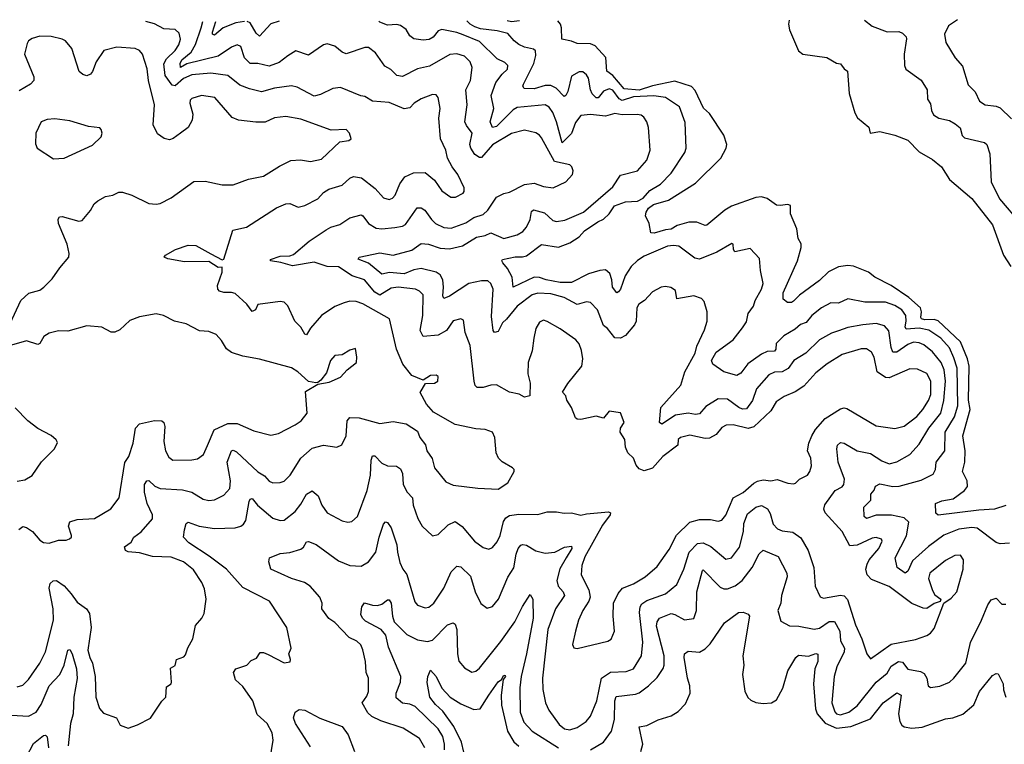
# Model space of a CAD drawing. Extents: x 1954683 to 2060285, y 904798 to 1016299.
# Tile 348 of 472: x 1998868 to 2004108, y 1012424 to 1016278. Entities that reach past the tile are written whole.
import ezdxf

# ---------------------------------------------------------------- set-up
doc = ezdxf.new("R2010")
doc.units = 0

msp = doc.modelspace()

# ---------------------------------------------------------------- linework, layer by layer
at = {"layer": '0CON10XD'}
for points in [[(1999885, 1015033.2), (1999945, 1015000.9), (1999955, 1015003.8), (2000001.8, 1015158.2), (2000075.7, 1015174.3), (2000235, 1015276.9), (2000285, 1015298.1), (2000305, 1015301.4), (2000350.3, 1015280.3), (2000385, 1015290), (2000455, 1015325.4), (2000485, 1015359.2), (2000512.5, 1015377.5), (2000585, 1015398.5), (2000625.8, 1015435), (2000645, 1015443.5), (2000687.1, 1015437.1), (2000760.1, 1015380.1), (2000805, 1015331.5), (2000835, 1015321.8), (2000851.9, 1015328.1), (2000865.9, 1015344.1), (2000891.8, 1015405), (2000917.7, 1015442.3), (2000963.4, 1015463.4), (2001025, 1015465.6), (2001074.7, 1015424.7), (2001115, 1015368), (2001163.3, 1015335), (2001186.7, 1015335), (2001227.5, 1015355), (2001234.2, 1015365), (2001234.2, 1015384.2), (2001199.4, 1015455), (2001169.4, 1015495), (2001145, 1015541.2), (2001135.4, 1015585), (2001108.2, 1015645), (2001098.8, 1015755), (2001105.2, 1015805.2), (2001095.6, 1015865), (2001085, 1015878), (2001065, 1015880.6), (2001005, 1015857.3), (2000968.1, 1015835), (2000945, 1015808.8), (2000915, 1015804.1), (2000835, 1015838.5), (2000745, 1015844.4), (2000705, 1015870), (2000683.4, 1015873.4), (2000575, 1015917.3), (2000535, 1015912.7), (2000469.2, 1015880.8), (2000435, 1015870.9), (2000345, 1015920), (2000315, 1015927.3), (2000225, 1015914.6), (2000155, 1015893.8), (2000091.3, 1015911.3), (2000040.4, 1015930.4), (1999975, 1015981.6), (1999885, 1015993.9), (1999784.7, 1015984.7), (1999740.8, 1015965), (1999695, 1015926.6), (1999679.6, 1015929.6), (1999641.9, 1015981.9), (1999636, 1016044), (1999649.8, 1016070.2), (1999695.8, 1016115), (1999715.8, 1016145), (1999724.1, 1016175), (1999716.8, 1016206.8), (1999695, 1016225.4), (1999635, 1016230), (1999585, 1016255.8), (1999538.7, 1016268.3)], [(2000198.8, 1012335), (2000216.9, 1012445), (2000212.5, 1012485), (2000185.5, 1012535), (2000132.4, 1012582.4), (2000109.1, 1012655), (2000055, 1012730.8), (2000016.9, 1012766.9), (2000006.5, 1012805), (2000019.2, 1012825), (2000077.5, 1012845), (2000100.4, 1012869.6), (2000127.6, 1012882.4), (2000147.1, 1012912.9), (2000165, 1012912.2), (2000190.9, 1012900.9), (2000275, 1012856.7), (2000308.3, 1012861.7), (2000310, 1012875), (2000300, 1012905), (2000313.3, 1012935), (2000290, 1013045), (2000198, 1013185), (2000055, 1013257.9), (1999968.7, 1013355), (1999876.1, 1013425), (1999768.8, 1013495), (1999740.8, 1013525), (1999744.5, 1013565.5), (1999755, 1013597.5), (1999765, 1013606), (1999822.5, 1013585), (1999905, 1013571.2), (2000015, 1013575.5), (2000045.3, 1013584.7), (2000060, 1013595), (2000071.5, 1013615), (2000090, 1013715), (2000095, 1013727.1), (2000105, 1013730.5), (2000133.8, 1013695), (2000215, 1013627.5), (2000253.8, 1013613.8), (2000275, 1013616.4), (2000335, 1013662.5), (2000365, 1013701.1), (2000395, 1013754.4), (2000425, 1013771.4), (2000455.8, 1013745.8), (2000476.7, 1013696.7), (2000505, 1013654.2), (2000585, 1013612.9), (2000615, 1013606), (2000635, 1013608.8), (2000665, 1013636.2), (2000717, 1013773), (2000735.2, 1013854.8), (2000738.2, 1013935), (2000745, 1013958.1), (2000758.9, 1013958.9), (2000795, 1013919.1), (2000824.7, 1013904.7), (2000873.3, 1013903.3), (2000895, 1013888.8), (2000904.6, 1013865), (2000909.5, 1013805), (2000930.9, 1013765), (2000957.7, 1013735), (2000961.2, 1013695), (2000987.5, 1013625), (2001010.6, 1013585), (2001065, 1013532.5), (2001095, 1013540), (2001148.8, 1013591.2), (2001185, 1013608.2), (2001222.6, 1013582.6), (2001288.6, 1013505), (2001335, 1013471.1), (2001365, 1013461.5), (2001385, 1013471.1), (2001409.3, 1013500.7), (2001424.6, 1013535), (2001441.9, 1013608.1), (2001455, 1013628.8), (2001475, 1013641.3), (2001525, 1013647.3), (2001625.5, 1013645.5), (2001675, 1013660), (2001725, 1013661.1), (2001765, 1013653.1), (2001805, 1013655.7), (2001855, 1013642.2), (2001885, 1013650.4), (2002000.9, 1013660.9), (2002011.5, 1013655), (2002010, 1013645), (2001970, 1013590), (2001875, 1013421.1), (2001858.7, 1013375), (2001855.5, 1013325), (2001896.4, 1013245), (2001903.1, 1013206.9), (2001897.1, 1013185), (2001865, 1013135.8), (2001842.3, 1013085), (2001825.3, 1013025), (2001810.6, 1012955), (2001816.2, 1012936.2), (2001835, 1012934), (2001997, 1012973), (2002015, 1012983.8), (2002034.2, 1013025), (2002025.7, 1013105.7), (2002028.2, 1013175), (2002053.2, 1013226.8), (2002076.1, 1013253.9), (2002135, 1013277.9), (2002197.1, 1013315), (2002260.9, 1013369.1), (2002325, 1013460), (2002364.1, 1013535.9), (2002435, 1013604.6), (2002485, 1013619.7), (2002545, 1013619.1), (2002585, 1013610.5), (2002605, 1013615.6), (2002625, 1013642), (2002664.3, 1013735.7), (2002717.1, 1013762.9), (2002775, 1013813.3), (2002795, 1013823.2), (2002825, 1013831.3), (2002865, 1013825.3), (2002898.3, 1013831.7), (2002955, 1013812.9), (2002985, 1013810), (2002996.8, 1013813.2), (2003017.5, 1013835), (2003060, 1013855), (2003073.1, 1013875), (2003081.9, 1013905), (2003077.5, 1013945), (2003060.5, 1013985), (2003066.8, 1014025), (2003082.8, 1014065), (2003102.5, 1014097.5), (2003153.6, 1014156.4), (2003235, 1014208.9), (2003255, 1014213.8), (2003269.5, 1014209.5), (2003425, 1014117.5), (2003525, 1014103.1), (2003575, 1014116.2), (2003641.9, 1014168.1), (2003674.1, 1014205), (2003705, 1014253.1), (2003715.7, 1014285), (2003716.3, 1014355), (2003695, 1014396.2), (2003645, 1014418.5), (2003605, 1014420.8), (2003495, 1014372.8), (2003475, 1014374.7), (2003431.5, 1014405), (2003415, 1014483.8), (2003400.6, 1014510.6), (2003375, 1014527.1), (2003345, 1014528.2), (2003245, 1014497.1), (2003165, 1014448.2), (2003105, 1014400), (2003040.5, 1014329.5), (2002995, 1014298.7), (2002936, 1014274), (2002894.2, 1014245.8), (2002865, 1014197.3), (2002775, 1014112.9), (2002745, 1014102.9), (2002665, 1014122.5), (2002627.8, 1014122.2), (2002605, 1014109.4), (2002575, 1014071.5), (2002538.5, 1014051.5), (2002515, 1014051.3), (2002435, 1014068.8), (2002385, 1014056.2), (2002372.7, 1014045), (2002369.6, 1014015), (2002290, 1013955), (2002235, 1013891.9), (2002190.9, 1013879.1), (2002165, 1013888.5), (2002148.5, 1013908.5), (2002135, 1013945.8), (2002104.4, 1013975), (2002091.9, 1014005), (2002088.1, 1014045), (2002062.9, 1014085), (2002064.4, 1014105), (2002084, 1014135), (2002065, 1014186.7), (2002005, 1014195.8), (2001975, 1014158), (2001935, 1014170), (2001855, 1014151.1), (2001835, 1014152.9), (2001825, 1014161.2), (2001805, 1014216), (2001780, 1014255), (2001775, 1014277.5), (2001757.5, 1014297.5), (2001785, 1014343.1), (2001859.6, 1014435), (2001864.6, 1014474.6), (2001857.8, 1014517.8), (2001844.6, 1014554.6), (2001827.5, 1014575), (2001745, 1014634.4), (2001675, 1014672.5), (2001655, 1014679.4), (2001635, 1014669.2), (2001615.6, 1014635), (2001603.3, 1014585), (2001595, 1014517.5), (2001573.5, 1014455), (2001571.8, 1014395), (2001585.4, 1014345), (2001583, 1014277), (2001555, 1014271.2), (2001525.7, 1014285.7), (2001475, 1014296.2), (2001405, 1014336.4), (2001375.4, 1014334.6), (2001335, 1014321.9), (2001302.5, 1014322.5), (2001292.3, 1014332.3), (2001286, 1014355), (2001264.5, 1014545), (2001238.1, 1014615), (2001230.5, 1014680.5), (2001215, 1014687.5), (2001175, 1014675.6), (2001140, 1014625), (2001095, 1014600.4), (2001015, 1014592.5), (2000999.1, 1014625), (2001013.8, 1014705), (2001014.5, 1014815), (2000995.6, 1014835), (2000975, 1014844), (2000882.5, 1014855), (2000845, 1014850.9), (2000785, 1014812.4), (2000758.3, 1014828.3), (2000703.8, 1014893.8), (2000636.6, 1014916.6), (2000565, 1014964.5), (2000505, 1014965.7), (2000435, 1014988.9), (2000319.3, 1014969.3), (2000257.4, 1014987.4), (2000202.5, 1014995), (2000203.3, 1015003.3), (2000255, 1015020.9), (2000305, 1015022.9), (2000325, 1015029.5), (2000409.4, 1015100.6), (2000498.7, 1015161.3), (2000524.7, 1015175.3), (2000571.8, 1015188.2), (2000625.4, 1015224.6), (2000685, 1015240), (2000695, 1015235.7), (2000724.8, 1015194.8), (2000765, 1015169.2), (2000795, 1015165.4), (2000865, 1015172.8), (2000905, 1015179.6), (2000920.9, 1015189.1), (2000982.6, 1015277.4), (2001005, 1015277.5), (2001024.6, 1015265), (2001058.7, 1015215), (2001081.1, 1015195), (2001125, 1015172.2), (2001165, 1015169.4), (2001241.6, 1015198.4), (2001285, 1015225.9), (2001335, 1015242.7), (2001360, 1015265), (2001406, 1015334), (2001445, 1015354.5), (2001475, 1015360.8), (2001555, 1015402.3), (2001605, 1015409.2), (2001655, 1015390.4), (2001706.6, 1015383.4), (2001775, 1015416), (2001809.2, 1015455), (2001813.8, 1015475), (2001806.7, 1015495), (2001795.6, 1015505.6), (2001714.4, 1015524.4), (2001645, 1015650), (2001635, 1015664.4), (2001615, 1015676.7), (2001555, 1015690.9), (2001485, 1015673.2), (2001385, 1015613.2), (2001325, 1015544.4), (2001314.7, 1015544.7), (2001290.7, 1015560.7), (2001268.2, 1015595), (2001263.8, 1015615), (2001275.3, 1015675.3), (2001245.4, 1015715), (2001237.5, 1015735), (2001249.1, 1015825), (2001242.1, 1015905), (2001266.4, 1015955), (2001276.5, 1016023.5), (2001265, 1016053.5), (2001235, 1016084.4), (2001195, 1016096.9), (2001157.6, 1016092.4), (2001048.3, 1016031.7), (2000985, 1016016.6), (2000905, 1015976.5), (2000875, 1015982.2), (2000843.6, 1016013.6), (2000810.6, 1016030.6), (2000762.1, 1016102.1), (2000725, 1016130.9), (2000705, 1016130), (2000605, 1016097.1), (2000584, 1016105), (2000545, 1016136.9), (2000505, 1016149.4), (2000485, 1016144.3), (2000405, 1016089.2), (2000337, 1016113), (2000294.5, 1016085.5), (2000249.2, 1016050.8), (2000195, 1016030.4), (2000135, 1016044.8), (2000095.3, 1016045.3), (2000064.8, 1016074.8), (2000045, 1016136), (2000025, 1016144.5), (1999995, 1016132.7), (1999925, 1016083.6), (1999757.3, 1016042.7), (1999723.9, 1016023.9), (1999721.7, 1016045), (1999731.1, 1016065), (1999781.1, 1016105), (1999803.7, 1016146.3), (1999834.8, 1016235), (1999842.3, 1016268.9)], [(2000064.7, 1016269.4), (2000019.3, 1016260.7), (1999951.1, 1016235), (1999905, 1016196.2), (1999895, 1016201.2), (1999895, 1016212.5), (1999912, 1016269.1)], [(2000249, 1016269.7), (2000205, 1016256.4), (2000145, 1016191.1), (2000127.1, 1016207.1), (2000095, 1016260.9), (2000078.7, 1016269.4)], [(2000879.3, 1013445), (2000891.6, 1013391.6), (2000907.5, 1013355), (2000927.6, 1013327.6), (2000971.1, 1013181.1), (2000985, 1013164.3), (2001025, 1013150), (2001046.1, 1013153.9), (2001071.9, 1013175), (2001125.2, 1013254.8), (2001165, 1013341.4), (2001195, 1013371.4), (2001215, 1013367.8), (2001267.4, 1013317.4), (2001292.3, 1013235), (2001322.7, 1013172.7), (2001355, 1013147.5), (2001385, 1013156.9), (2001416.2, 1013195), (2001466.6, 1013313.4), (2001496.8, 1013363.2), (2001509.3, 1013435), (2001520.4, 1013465), (2001535, 1013482.2), (2001545, 1013486.5), (2001565, 1013482.5), (2001615, 1013452.2), (2001665, 1013440.4), (2001715, 1013445.5), (2001768, 1013472), (2001805, 1013477.3), (2001806.7, 1013465), (2001776.3, 1013415), (2001743.2, 1013356.8), (2001725.9, 1013295), (2001733.1, 1013265), (2001759.6, 1013235), (2001767.2, 1013215), (2001718.7, 1013145), (2001677.8, 1013035), (2001650, 1012775), (2001651.5, 1012715), (2001665.5, 1012645), (2001684.5, 1012605), (2001739.4, 1012529.4), (2001766.9, 1012506.9), (2001795, 1012500.7), (2001835, 1012512.5), (2001883.1, 1012545), (2001905, 1012574.2), (2001939.1, 1012655), (2001963.3, 1012775), (2002012.4, 1012807.6), (2002095, 1012810.9), (2002135, 1012824.6), (2002176.9, 1012895), (2002183.4, 1012966.6), (2002166.8, 1013125), (2002169.6, 1013155), (2002178.4, 1013171.6), (2002205, 1013188.3), (2002305, 1013224), (2002365, 1013273.3), (2002402.6, 1013355), (2002430.5, 1013445), (2002475, 1013491.6), (2002505, 1013494.8), (2002545.9, 1013475.9), (2002625, 1013408.2), (2002655, 1013415.5), (2002697.7, 1013472.3), (2002720.3, 1013555), (2002721.1, 1013598.9), (2002740.4, 1013649.6), (2002785, 1013685.4), (2002815, 1013693.8), (2002846.9, 1013676.9), (2002862.2, 1013652.2), (2002878.2, 1013595), (2002900.6, 1013570.6), (2002925, 1013559.6), (2002982.8, 1013552.8), (2003025, 1013522.5), (2003064.5, 1013455), (2003093.1, 1013365), (2003100.5, 1013265), (2003127.5, 1013207.5), (2003145, 1013201.1), (2003235, 1013217.3), (2003255, 1013212.8), (2003273.8, 1013193.8), (2003315, 1013059.4), (2003349.3, 1012985), (2003375.7, 1012905), (2003395, 1012878.8), (2003505, 1012957.2), (2003635, 1012981.5), (2003695, 1013002.5), (2003715.3, 1013014.7), (2003735, 1013040), (2003786.2, 1013173.8), (2003825, 1013201.2), (2003854.3, 1013235.7), (2003888.8, 1013355), (2003890.6, 1013405), (2003875, 1013430), (2003845, 1013428.1), (2003795, 1013401.1), (2003711.9, 1013335), (2003703.3, 1013305), (2003725, 1013242.5), (2003738.3, 1013218.3), (2003770, 1013195), (2003766.7, 1013183.3), (2003735, 1013173.3), (2003694.5, 1013145.5), (2003675, 1013147.9), (2003615, 1013173.4), (2003495, 1013263.3), (2003400.7, 1013300.7), (2003378.6, 1013325), (2003371.4, 1013355), (2003377.3, 1013382.7), (2003388.2, 1013405), (2003440, 1013465), (2003457.1, 1013505), (2003453.8, 1013515), (2003425, 1013523.5), (2003405, 1013520), (2003325, 1013482.5), (2003285, 1013478.9), (2003244.4, 1013555), (2003154.4, 1013655), (2003146.5, 1013675), (2003151.9, 1013698.1), (2003206.8, 1013773.2), (2003245, 1013793.6), (2003253.9, 1013806.1), (2003257.7, 1013835), (2003223.8, 1013925), (2003216.4, 1013995), (2003220.6, 1014015), (2003235, 1014030), (2003256, 1014025), (2003325, 1013984.6), (2003395, 1013970), (2003455, 1013931.8), (2003495, 1013915.5), (2003535, 1013925.5), (2003604.2, 1013965.8), (2003655, 1014019.5), (2003705.9, 1014105), (2003770.2, 1014185), (2003786.5, 1014253.5), (2003793.8, 1014355), (2003787.4, 1014415), (2003770.7, 1014455), (2003725, 1014512.3), (2003679.2, 1014549.2), (2003655, 1014560.2), (2003625, 1014562.7), (2003595, 1014550.2), (2003535, 1014510), (2003515, 1014510), (2003505.7, 1014535), (2003493.3, 1014623.3), (2003470.6, 1014650.6), (2003425, 1014661.6), (2003355, 1014655.3), (2003275, 1014641.3), (2003225, 1014622.7), (2003188.8, 1014611.2), (2003124.4, 1014575.6), (2003050.9, 1014505), (2002988.2, 1014465), (2002957.6, 1014422.4), (2002924.8, 1014405.2), (2002885, 1014403.2), (2002855, 1014389.1), (2002788.4, 1014315), (2002767.4, 1014252.6), (2002735, 1014208.9), (2002715, 1014207.1), (2002695, 1014214.7), (2002635, 1014260), (2002585, 1014261.3), (2002518.5, 1014221.5), (2002485, 1014181.2), (2002465, 1014177.3), (2002425, 1014184.7), (2002358, 1014175), (2002285, 1014126.4), (2002273.1, 1014135), (2002280.5, 1014215), (2002386.9, 1014335), (2002408.1, 1014405), (2002462.7, 1014505), (2002471.7, 1014541.7), (2002512, 1014628), (2002525.6, 1014675), (2002525.8, 1014725), (2002510, 1014780), (2002496.7, 1014795), (2002455, 1014810), (2002364.3, 1014794.3), (2002358.6, 1014838.6), (2002333, 1014853), (2002305, 1014859.2), (2002282.5, 1014855), (2002235, 1014831.4), (2002193.3, 1014785), (2002162.2, 1014765), (2002152.3, 1014745), (2002147.8, 1014675), (2002139.5, 1014655), (2002091.5, 1014598.5), (2002064.6, 1014584.6), (2002035, 1014585.6), (2001995.6, 1014635.6), (2001975, 1014651.4), (2001943.1, 1014735), (2001905, 1014774.5), (2001885, 1014777.7), (2001835, 1014764.1), (2001765, 1014801.3), (2001695, 1014820.6), (2001626.2, 1014823.8), (2001595, 1014814.1), (2001516, 1014755), (2001457.9, 1014685), (2001438.1, 1014665), (2001415, 1014620), (2001395, 1014614.3), (2001387.1, 1014625), (2001379.2, 1014699.2), (2001387.3, 1014845), (2001375, 1014875.8), (2001358.5, 1014888.5), (2001325, 1014889.2), (2001257.8, 1014875), (2001155, 1014808.2), (2001125, 1014795.8), (2001119.6, 1014809.6), (2001124.1, 1014855), (2001120.3, 1014895), (2001105, 1014921.8), (2001084.4, 1014935), (2001005, 1014954.8), (2000965, 1014947.8), (2000915, 1014926.3), (2000836.8, 1014933.2), (2000795, 1014925.4), (2000725, 1014983.1), (2000668.8, 1015005), (2000675, 1015015.5), (2000785, 1015038.7), (2000855, 1015025.6), (2000955, 1015053.1), (2001005, 1015087.9), (2001044, 1015084), (2001105, 1015063.7), (2001155, 1015058.9), (2001225, 1015075.3), (2001298.9, 1015121.1), (2001345, 1015130), (2001375, 1015143.8), (2001445, 1015114.7), (2001515, 1015133.2), (2001545, 1015152.2), (2001565.9, 1015175), (2001584.2, 1015215), (2001591.6, 1015258.4), (2001602.3, 1015267.7), (2001661.5, 1015251.5), (2001705, 1015210.6), (2001724.6, 1015204.6), (2001768.5, 1015211.5), (2001868.9, 1015255), (2002025, 1015389.6), (2002065, 1015451.5), (2002155, 1015473.5), (2002205, 1015530.8), (2002222.9, 1015585), (2002214.4, 1015705), (2002205.6, 1015735), (2002190.2, 1015760.2), (2002175, 1015771.1), (2002153.8, 1015773.8), (2002075, 1015771.8), (2002035, 1015778.8), (2001985, 1015765.2), (2001905, 1015774.7), (2001855, 1015768.2), (2001825, 1015731.1), (2001805, 1015673.5), (2001755, 1015622.9), (2001725, 1015735.6), (2001705, 1015784.5), (2001685, 1015813.2), (2001665, 1015824.7), (2001515, 1015810.9), (2001495, 1015799.1), (2001405, 1015709.4), (2001385, 1015704.6), (2001372.6, 1015735), (2001391.6, 1015805), (2001377.2, 1015875), (2001402.4, 1015945), (2001435, 1015989.4), (2001464.2, 1016015), (2001465.6, 1016035), (2001449.9, 1016049.9), (2001409.7, 1016069.7), (2001315, 1016162.2), (2001227.5, 1016197.5), (2001195, 1016210), (2001115, 1016225.9), (2001095, 1016218.2), (2001068.9, 1016185), (2001046.6, 1016173.4), (2001015, 1016168.9), (2000965, 1016176.7), (2000945, 1016192.2), (2000925, 1016226.5), (2000895, 1016248.2), (2000875, 1016253.5), (2000825, 1016248.5), (2000784.7, 1016264.7), (2000778.7, 1016270.7)], [(2004135, 1013494.4), (2004085, 1013490.6), (2004065, 1013497.8), (2003963.3, 1013573.3), (2003935, 1013576.6), (2003865, 1013567.6), (2003785, 1013536.3), (2003705, 1013475.3), (2003619.5, 1013400.5), (2003595, 1013344.3), (2003580, 1013335), (2003536.9, 1013365), (2003526.5, 1013415), (2003587.3, 1013532.7), (2003598.8, 1013605), (2003575, 1013629.2), (2003506.5, 1013643.5), (2003425, 1013642.1), (2003375, 1013625.5), (2003361.8, 1013635), (2003360.6, 1013685), (2003397.8, 1013722.2), (2003398, 1013755), (2003415.4, 1013775), (2003422.6, 1013797.4), (2003445, 1013809.4), (2003515, 1013795.3), (2003547.6, 1013797.6), (2003665, 1013829.2), (2003729.1, 1013860.9), (2003740.9, 1013885), (2003744.7, 1013925), (2003791.5, 1013985), (2003793.3, 1014085), (2003841.9, 1014165), (2003860.5, 1014225), (2003856.6, 1014425), (2003839.8, 1014479.8), (2003815, 1014532.2), (2003769.7, 1014585), (2003706.1, 1014626.1), (2003655, 1014637), (2003585, 1014631.9), (2003579.6, 1014645), (2003585.2, 1014675), (2003584.1, 1014705), (2003562.5, 1014735), (2003525, 1014758.6), (2003475, 1014775.3), (2003365, 1014775.4), (2003275, 1014792.7), (2003225, 1014770), (2003185, 1014771.8), (2003134.2, 1014745.8), (2003083.5, 1014705), (2003052.4, 1014667.6), (2003023.1, 1014656.9), (2002995, 1014632.2), (2002935, 1014597.1), (2002894.1, 1014555), (2002892, 1014525), (2002885, 1014515.5), (2002845, 1014513.3), (2002815, 1014498.8), (2002743.2, 1014446.8), (2002705, 1014397.8), (2002685, 1014385.5), (2002614.6, 1014404.6), (2002556.7, 1014445), (2002548.8, 1014465), (2002575, 1014510), (2002664.5, 1014575), (2002715, 1014638.9), (2002735, 1014671.4), (2002744.5, 1014715), (2002772.1, 1014755), (2002781.3, 1014785), (2002815.5, 1014845), (2002824.5, 1014875), (2002809.5, 1014945), (2002805, 1015007.5), (2002755, 1015062), (2002673.3, 1015043.3), (2002665.8, 1015055), (2002663.9, 1015083.9), (2002657.3, 1015087.3), (2002578.2, 1015041.8), (2002485, 1015004.6), (2002459.9, 1015009.9), (2002375, 1015072.7), (2002346.5, 1015076.5), (2002315, 1015072.7), (2002190.3, 1015019.7), (2002155, 1014998.2), (2002122.7, 1014965), (2002090.3, 1014915), (2002065, 1014845.7), (2002055, 1014830), (2002045, 1014825.8), (2002022, 1014855), (2002019.8, 1014895), (2002009, 1014929), (2001985, 1014946.8), (2001955, 1014944.7), (2001895, 1014927.1), (2001805, 1014881), (2001745, 1014879.6), (2001670.4, 1014895), (2001635, 1014906.8), (2001605, 1014908.1), (2001495, 1014856.2), (2001488.1, 1014908.1), (2001463.5, 1014955), (2001438.5, 1014985), (2001433.3, 1014995), (2001437.6, 1015002.4), (2001505, 1015017.6), (2001544, 1015016), (2001565, 1015022.3), (2001645, 1015082.2), (2001735, 1015068.6), (2001795, 1015091.6), (2001845, 1015122.5), (2001874.1, 1015155.9), (2001945, 1015203.9), (2001975, 1015217), (2002005.1, 1015244.9), (2002032.5, 1015287.5), (2002091.4, 1015308.6), (2002155, 1015313.7), (2002185, 1015328.4), (2002220.8, 1015369.2), (2002277.4, 1015402.6), (2002335, 1015461.5), (2002407.4, 1015572.6), (2002414.4, 1015595), (2002408.8, 1015731.2), (2002378.5, 1015815), (2002305.2, 1015865.2), (2002243.2, 1015873.2), (2002135, 1015868.4), (2002075, 1015847.8), (2002057.8, 1015857.8), (2002025, 1015903.7), (2002005, 1015910.7), (2001975, 1015897.3), (2001947.2, 1015862.8), (2001935, 1015862.5), (2001915, 1015884.6), (2001906.3, 1015905), (2001895, 1015967.5), (2001885, 1015985.8), (2001865, 1016000.6), (2001845, 1016000.6), (2001805, 1015977.5), (2001785, 1015896.9), (2001775, 1015875.6), (2001765, 1015868.9), (2001723.8, 1015913.8), (2001695, 1015928.4), (2001665, 1015927.4), (2001605, 1015910.5), (2001552.9, 1015912.9), (2001546.4, 1015925), (2001549.6, 1015935), (2001604.6, 1016045), (2001615, 1016087.5), (2001613.1, 1016113.1), (2001601.9, 1016121.9), (2001555, 1016132.7), (2001525, 1016147.1), (2001498.9, 1016165), (2001465.6, 1016205), (2001408.9, 1016218.9), (2001320.3, 1016230.3), (2001290, 1016240), (2001264.5, 1016254.5), (2001248.3, 1016271.6)], [(2001527.6, 1016272.2), (2001485, 1016266.7), (2001462.3, 1016272)], [(2004115, 1013693.9), (2004055, 1013674.6), (2003971.5, 1013668.5), (2003755, 1013643.1), (2003742.9, 1013652.9), (2003742, 1013705), (2003775, 1013719.7), (2003835, 1013730), (2003895.3, 1013774.7), (2003911.2, 1013795), (2003909.2, 1013825), (2003884.7, 1013875), (2003897, 1013925), (2003898.5, 1013985), (2003887, 1014065), (2003925.2, 1014205), (2003916.2, 1014255), (2003920.3, 1014435), (2003911.7, 1014475), (2003874.8, 1014565), (2003756.2, 1014676.2), (2003735, 1014683.6), (2003685, 1014681.7), (2003667.2, 1014687.2), (2003663, 1014695), (2003667.4, 1014725), (2003660.7, 1014745), (2003599.4, 1014800.6), (2003505.3, 1014865), (2003418.3, 1014908.3), (2003385, 1014935.3), (2003305, 1014967.7), (2003275, 1014971.5), (2003225, 1014963.1), (2003172.1, 1014937.9), (2003125, 1014891.8), (2003017.1, 1014812.9), (2002985, 1014781.4), (2002975, 1014774.3), (2002954.1, 1014774.1), (2002931.2, 1014791.2), (2002930, 1014825), (2003006.2, 1014995), (2003027.3, 1015067.3), (2003025.9, 1015085.9), (2003011.5, 1015115), (2003004.3, 1015165), (2002970, 1015245), (2002969.4, 1015289.4), (2002955.6, 1015295.6), (2002915, 1015289.1), (2002895, 1015292.2), (2002845, 1015327.5), (2002815, 1015335.8), (2002785, 1015332.5), (2002655, 1015287.1), (2002620, 1015265), (2002525, 1015185.6), (2002515, 1015184.3), (2002471.5, 1015201.5), (2002428.5, 1015201.5), (2002367.1, 1015182.9), (2002335, 1015163.2), (2002305, 1015161.3), (2002245, 1015142.9), (2002227.5, 1015145), (2002217.5, 1015195), (2002197.5, 1015235), (2002201.2, 1015255), (2002214.4, 1015275), (2002240.8, 1015295), (2002321, 1015319), (2002465, 1015408.8), (2002599, 1015541), (2002627.9, 1015595), (2002631.2, 1015615), (2002615, 1015664.2), (2002538.5, 1015778.5), (2002507.1, 1015807.1), (2002462.1, 1015902.1), (2002443.6, 1015923.6), (2002355, 1015951.2), (2002235, 1015925.9), (2002165, 1015904), (2002085, 1015911), (2002025, 1015981.2), (2001992.3, 1016005), (2001986.4, 1016076.4), (2001930.1, 1016140.1), (2001905, 1016149.6), (2001835, 1016150.8), (2001804.1, 1016164.1), (2001752.5, 1016175), (2001751.5, 1016235), (2001745.5, 1016255), (2001732, 1016272.6)], [(2002962.3, 1016275.3), (2002960, 1016255), (2002964.6, 1016225), (2003012.7, 1016112.7), (2003035.5, 1016095.5), (2003162.3, 1016077.7), (2003215, 1016046.2), (2003235, 1016043.3), (2003255, 1016016.7), (2003272.5, 1016005), (2003282, 1015885), (2003312.7, 1015782.7), (2003326.1, 1015756.1), (2003386.4, 1015706.4), (2003393.3, 1015675), (2003445, 1015683.8), (2003525, 1015664.2), (2003595, 1015638.1), (2003655, 1015574.5), (2003725, 1015534.4), (2003772.5, 1015495), (2003815, 1015428), (2003935, 1015327.8), (2004045, 1015187.8), (2004103.9, 1015025), (2004143.1, 1014965)], [(2003364.3, 1016276.6), (2003403.8, 1016243.8), (2003485, 1016213.1), (2003545.7, 1016215.7), (2003565, 1016206.7), (2003585, 1016186.7), (2003586.8, 1016176.8), (2003574.3, 1016095), (2003576.9, 1016035), (2003584.4, 1016015), (2003665, 1015955.8), (2003697.5, 1015905), (2003698.1, 1015855), (2003715, 1015830), (2003720.4, 1015795), (2003731.6, 1015771.6), (2003759.2, 1015755), (2003815, 1015741.4), (2003846.7, 1015725), (2003872.6, 1015702.6), (2003882.5, 1015662.5), (2003895, 1015650), (2004002.5, 1015625), (2004014.4, 1015614.4), (2004029.6, 1015565), (2004036.8, 1015415), (2004082, 1015325), (2004193.6, 1015193.6)], [(2003857.7, 1016278.3), (2003810, 1016245), (2003789.3, 1016200.7), (2003797, 1016157), (2003845.6, 1016075), (2003885, 1016030.8), (2003915, 1015931.2), (2003951.9, 1015895), (2003975, 1015845.7), (2004005.4, 1015825.4), (2004065, 1015818.9), (2004085, 1015810), (2004145, 1015751.4)], [(1998817.6, 1014662.4), (1998875, 1014783.8), (1998916.6, 1014823.4), (1998975, 1014839.5), (1998997.1, 1014855), (1999040.4, 1014899.6), (1999081.2, 1014958.8), (1999130, 1015015), (1999132.2, 1015035), (1999121.8, 1015085), (1999075.6, 1015195), (1999073.4, 1015216.6), (1999080.3, 1015229.7), (1999095, 1015231.4), (1999182.9, 1015207.1), (1999200, 1015210), (1999245, 1015264), (1999265, 1015298), (1999284, 1015315), (1999325, 1015337.8), (1999364.4, 1015345.6), (1999395, 1015360.8), (1999415, 1015360.8), (1999465.5, 1015345.5), (1999555, 1015301.1), (1999595, 1015296.9), (1999615, 1015300), (1999675, 1015331.4), (1999795, 1015416.9), (1999855, 1015418.5), (1999945, 1015400.6), (2000005, 1015399.4), (2000085, 1015430), (2000165, 1015445.5), (2000250.6, 1015499.4), (2000311.4, 1015528.6), (2000363.2, 1015533.2), (2000415, 1015524), (2000475, 1015535.8), (2000571.1, 1015628.9), (2000620, 1015635), (2000632.5, 1015645), (2000623.8, 1015675), (2000605, 1015693.8), (2000525, 1015691.2), (2000365, 1015748.8), (2000285, 1015762.7), (2000225, 1015756.8), (2000175, 1015733.5), (2000125, 1015732.9), (2000033.2, 1015743.2), (1999998.8, 1015758.8), (1999907.1, 1015865), (1999835.6, 1015874.4), (1999785, 1015859.4), (1999775, 1015850), (1999773.1, 1015835), (1999788.9, 1015775), (1999785.4, 1015744.6), (1999765, 1015704), (1999724.7, 1015675.3), (1999685, 1015646.9), (1999665, 1015640), (1999636.6, 1015646.6), (1999601.8, 1015671.8), (1999578.7, 1015718.7), (1999585.9, 1015825), (1999554, 1015954), (1999547, 1016017), (1999521.4, 1016095), (1999505, 1016114.2), (1999482.5, 1016125), (1999385, 1016132.3), (1999316.2, 1016113.8), (1999275.6, 1016055), (1999255, 1016002), (1999245, 1015988), (1999225, 1015980), (1999205, 1015986), (1999185, 1016002.5), (1999145.4, 1016125), (1999112.9, 1016165), (1999095, 1016175.3), (1999035, 1016188), (1998975, 1016190), (1998935, 1016178.6), (1998916, 1016165), (1998908.6, 1016151.4), (1998893.2, 1016095), (1998942.9, 1015975), (1998943.5, 1015955), (1998925.6, 1015935), (1998865, 1015899.6)], [(1999048.3, 1015538.3), (1999105, 1015542.5), (1999255, 1015611.2), (1999302.5, 1015655), (1999307.5, 1015675), (1999302.5, 1015695), (1999295, 1015702.5), (1999235, 1015710.8), (1999135, 1015739.4), (1999055, 1015750.8), (1999015, 1015748), (1998983.3, 1015735), (1998954.3, 1015675), (1998951.7, 1015618.3), (1998961.2, 1015595), (1999048.3, 1015538.3)], [(1998855, 1012729.4), (1998885, 1012738.1), (1998915, 1012768.6), (1998975.5, 1012855), (1999005, 1012916.2), (1999047.7, 1013085), (1999046.2, 1013145), (1999025.6, 1013254.4), (1999031.1, 1013278.9), (1999047.3, 1013292.7), (1999065, 1013295.8), (1999105, 1013267.3), (1999141.8, 1013225), (1999175, 1013180.4), (1999223.6, 1013143.6), (1999239.8, 1013119.8), (1999248, 1013045), (1999231.1, 1012925), (1999241.2, 1012885), (1999256.2, 1012855), (1999270.7, 1012785), (1999273.8, 1012675), (1999293.1, 1012615), (1999315, 1012588.9), (1999383.3, 1012565), (1999402.5, 1012525), (1999445, 1012510), (1999495, 1012527.5), (1999565, 1012563.3), (1999625, 1012652.5), (1999646.2, 1012673.8), (1999650, 1012730), (1999673.8, 1012745), (1999676.4, 1012753.6), (1999671.2, 1012828.8), (1999695, 1012842.5), (1999702.5, 1012875), (1999741.2, 1012888.8), (1999750.9, 1012899.1), (1999763.2, 1012936.8), (1999790, 1012985), (1999804, 1013055), (1999838, 1013095), (1999850.5, 1013119.5), (1999860.6, 1013195), (1999851.5, 1013251.5), (1999838.1, 1013285), (1999792.3, 1013352.3), (1999740, 1013395), (1999675, 1013419.6), (1999575, 1013422.2), (1999505, 1013441.5), (1999445, 1013446.9), (1999430.8, 1013455), (1999425.9, 1013474.1), (1999460.8, 1013499.2), (1999475, 1013526.2), (1999515, 1013554.5), (1999575, 1013623.3), (1999575.5, 1013645), (1999547.5, 1013705), (1999532.1, 1013765), (1999532.7, 1013805), (1999545, 1013825.8), (1999555, 1013827.1), (1999587.4, 1013797.4), (1999615, 1013785.3), (1999735, 1013777.8), (1999785, 1013764.7), (1999845, 1013728.2), (1999875, 1013721.5), (1999905, 1013723.8), (1999955, 1013749.4), (1999986.5, 1013785), (1999990, 1013825), (1999972.4, 1013925), (1999994.6, 1013985.4), (2000005, 1013987.8), (2000021.2, 1013978.8), (2000135, 1013873.8), (2000171.4, 1013851.4), (2000195, 1013823.3), (2000215, 1013814.4), (2000255, 1013816.5), (2000275, 1013824.4), (2000307.8, 1013855), (2000364.6, 1013945), (2000425, 1013998.7), (2000485, 1014015.3), (2000555.6, 1014004.4), (2000582.6, 1014017.4), (2000605.9, 1014064.1), (2000611.5, 1014145), (2000625, 1014161.9), (2000675, 1014160.8), (2000785, 1014130), (2000855, 1014140.4), (2000925, 1014127.8), (2000985, 1014090), (2000998.1, 1014055), (2001027.2, 1014017.2), (2001035.6, 1013985), (2001063.7, 1013943.7), (2001076.4, 1013895), (2001135, 1013819.2), (2001175, 1013803.1), (2001306.4, 1013786.4), (2001415, 1013780.8), (2001466.2, 1013815), (2001498.8, 1013875), (2001498.8, 1013885), (2001490, 1013895), (2001435, 1013926), (2001415.6, 1013945.6), (2001404.5, 1013974.5), (2001395.8, 1014055), (2001385, 1014083.3), (2001345, 1014098.5), (2001295, 1014102.2), (2001185, 1014124.3), (2001070.2, 1014190.2), (2001033.7, 1014233.7), (2000999.2, 1014295), (2001027.5, 1014342.5), (2001075, 1014344.2), (2001093.3, 1014355), (2001095, 1014380), (2001085, 1014388), (2001055, 1014386), (2001015, 1014360), (2000955, 1014385.8), (2000907.5, 1014445), (2000872.5, 1014525), (2000836.6, 1014686.6), (2000695, 1014766.1), (2000658.7, 1014778.7), (2000625, 1014781.2), (2000595, 1014772.5), (2000545, 1014751.8), (2000475, 1014705.6), (2000415, 1014638.1), (2000395, 1014602), (2000385, 1014605.7), (2000365, 1014642.9), (2000333.1, 1014675), (2000295, 1014755.8), (2000275.4, 1014775.4), (2000255, 1014778.9), (2000136.1, 1014763.9), (2000123.1, 1014735), (2000105, 1014725.7), (2000076.9, 1014765), (2000015, 1014821.1), (1999995, 1014827.5), (1999955, 1014826.7), (1999931.1, 1014835), (1999922.9, 1014845), (1999921.1, 1014865), (1999946.4, 1014935), (1999945, 1014961.4), (1999925, 1014960), (1999875, 1014991.9), (1999745, 1014990), (1999655.9, 1015005.9), (1999637.5, 1015015), (1999644.3, 1015025.7), (1999697.5, 1015055), (1999765, 1015078.6), (1999805, 1015076.7), (1999885, 1015033.2)], [(1998863.6, 1013566.4), (1998885, 1013581.9), (1998905, 1013576.9), (1998935.8, 1013555), (1998975, 1013509.2), (1998995, 1013496.9), (1999025, 1013494.3), (1999075, 1013510), (1999115, 1013510), (1999133.9, 1013516.1), (1999143.3, 1013525), (1999143.8, 1013535), (1999127.8, 1013585), (1999135, 1013607.1), (1999175, 1013619.5), (1999266.7, 1013625), (1999353.4, 1013676.6), (1999396.9, 1013735), (1999428, 1013922), (1999448.9, 1013955), (1999472.5, 1014025), (1999484.4, 1014105), (1999505, 1014127.8), (1999585, 1014145.7), (1999624.2, 1014144.2), (1999635, 1014136.2), (1999641.1, 1014115), (1999636.1, 1014035), (1999644.6, 1013985), (1999661.5, 1013951.5), (1999683.3, 1013935), (1999785, 1013936.9), (1999815, 1013942.9), (1999845.6, 1013965), (1999866.9, 1014013.1), (1999903.9, 1014096.1), (1999975, 1014129.4), (2000025, 1014130.9), (2000115, 1014090.6), (2000205, 1014068.8), (2000245, 1014077.1), (2000335, 1014122.9), (2000366.2, 1014145), (2000398, 1014185), (2000388.8, 1014301.2), (2000455, 1014340), (2000515, 1014350.8), (2000575, 1014377.5), (2000610, 1014415), (2000661.2, 1014455), (2000663, 1014483), (2000655, 1014530), (2000625, 1014521.2), (2000585, 1014496.2), (2000545, 1014492), (2000521.9, 1014465), (2000500, 1014400), (2000470, 1014360), (2000455, 1014347.5), (2000443.3, 1014346.7), (2000405, 1014354), (2000348.8, 1014405), (2000315, 1014425.6), (2000145, 1014471.9), (2000055, 1014487.8), (1999995, 1014507.5), (1999968.3, 1014528.3), (1999942.6, 1014572.6), (1999914.3, 1014604.3), (1999875, 1014619.2), (1999825, 1014622.9), (1999755, 1014661.1), (1999692.5, 1014675), (1999634.4, 1014704.4), (1999595, 1014712.9), (1999505, 1014698.1), (1999455, 1014677.9), (1999401.9, 1014628.1), (1999375, 1014616.5), (1999355, 1014616.5), (1999305, 1014642.2), (1999225, 1014649.5), (1999125, 1014622.2), (1999075, 1014622.5), (1999025, 1014610.6), (1998997.4, 1014592.6), (1998976, 1014555), (1998965, 1014550), (1998905, 1014570.6), (1998825, 1014546.2)], [(1998855, 1013823.1), (1998895, 1013830.8), (1998935, 1013854), (1998984.2, 1013925.8), (1999053.3, 1013995), (1999069.3, 1014029.3), (1999063, 1014043), (1999035.8, 1014065.8), (1998965, 1014104), (1998911.2, 1014145), (1998845, 1014213.3)], [(2001024.7, 1012405), (2000995.5, 1012455), (2000909.4, 1012509.4), (2000789.3, 1012549.3), (2000742, 1012572), (2000721.2, 1012591.2), (2000691.2, 1012645), (2000715, 1012680), (2000723.6, 1012705), (2000723.5, 1012775), (2000712.7, 1012805), (2000708.8, 1012865), (2000695, 1012926.7), (2000683.6, 1012953.6), (2000661.8, 1012971.8), (2000621.1, 1012991.1), (2000545, 1013072), (2000513, 1013093), (2000476.9, 1013145), (2000478.2, 1013175), (2000465, 1013206), (2000413.3, 1013265), (2000384, 1013285), (2000315, 1013305.3), (2000203.8, 1013355), (2000193.8, 1013395), (2000198, 1013415), (2000255, 1013438.9), (2000305, 1013443.5), (2000365, 1013461.1), (2000378.3, 1013471.7), (2000395, 1013500.8), (2000405, 1013501.9), (2000445, 1013486.2), (2000565, 1013400), (2000625, 1013375.4), (2000685, 1013372.2), (2000725, 1013394.4), (2000762.9, 1013445), (2000780.6, 1013525), (2000804.2, 1013595), (2000815, 1013606.9), (2000825, 1013604.2), (2000845.4, 1013575.4), (2000874.6, 1013485), (2000879.3, 1013445)], [(2001905, 1012394.7), (2001975.6, 1012435), (2002016.7, 1012493.3), (2002033.2, 1012555), (2002035.2, 1012655), (2002042.2, 1012677.8), (2002145, 1012690), (2002165, 1012697.3), (2002215, 1012734.5), (2002260.8, 1012779.2), (2002292.6, 1012827.4), (2002298.4, 1012845), (2002298.1, 1012895), (2002257.4, 1013052.6), (2002260.6, 1013075), (2002272.9, 1013095), (2002335, 1013118.7), (2002355, 1013114.6), (2002405, 1013086.2), (2002455, 1013092.9), (2002469.2, 1013135), (2002471.1, 1013235), (2002500.8, 1013349.2), (2002505, 1013351.2), (2002595, 1013260.4), (2002615, 1013251.1), (2002635, 1013251.3), (2002675, 1013266.1), (2002712.3, 1013295), (2002765.6, 1013364.4), (2002802.9, 1013437.1), (2002825, 1013455.6), (2002905, 1013422.2), (2002951.1, 1013335), (2002952.7, 1013315), (2002922, 1013215), (2002918.8, 1013175), (2002902.9, 1013135), (2002918.3, 1013078.3), (2002965, 1013054.4), (2003015, 1013052.7), (2003095, 1013036.6), (2003125, 1013041.9), (2003175, 1013076.8), (2003203.6, 1013076.4)], [(2001128.8, 1012395), (2001129.2, 1012425), (2001119.2, 1012465), (2001095.4, 1012505.4), (2000971.8, 1012625), (2000945, 1012637.9), (2000905, 1012643.3), (2000871.3, 1012671.3), (2000870.8, 1012695), (2000894.1, 1012755), (2000897.1, 1012785), (2000831.3, 1012941.3), (2000816.2, 1013005), (2000792.2, 1013035), (2000709, 1013079), (2000692.7, 1013095), (2000683.5, 1013115), (2000688.9, 1013155), (2000703.1, 1013176.9), (2000745, 1013163.5), (2000771.9, 1013161.9), (2000795, 1013170), (2000825, 1013193.1), (2000835, 1013191.9), (2000845.2, 1013175.2), (2000851.4, 1013105), (2000861.8, 1013075), (2000927.8, 1013007.8), (2000985, 1012979.2), (2001038.8, 1012971.2), (2001065, 1012976.9), (2001145, 1013060), (2001175, 1013070), (2001185, 1013062), (2001193.9, 1013035), (2001197.7, 1012905), (2001205, 1012866.2), (2001235, 1012830.8), (2001275, 1012807.5), (2001295, 1012812.9), (2001315, 1012829.2), (2001429.2, 1012970.8), (2001503.8, 1013075), (2001543.9, 1013156.1), (2001585, 1013220), (2001598.1, 1013195), (2001600.5, 1013095), (2001564.2, 1012905.8), (2001536.7, 1012785), (2001530.3, 1012725), (2001531.9, 1012595), (2001551.1, 1012541.1), (2001595, 1012493.9), (2001735, 1012404.2)], [(2003203.6, 1013076.4), (2003231.7, 1013025), (2003236.3, 1012975), (2003257.8, 1012935), (2003255.2, 1012915), (2003215.9, 1012835), (2003202.4, 1012785), (2003190, 1012645), (2003206.5, 1012596.5), (2003215.3, 1012585.3), (2003235, 1012580.3), (2003281.1, 1012595), (2003325, 1012628.7), (2003425.9, 1012755), (2003485, 1012802.2), (2003505, 1012840.3), (2003545, 1012864.6), (2003565, 1012861.2), (2003595, 1012823.2), (2003661.2, 1012811.2), (2003680.3, 1012800.3), (2003694.5, 1012775), (2003702.5, 1012735), (2003715, 1012726), (2003765, 1012733.3), (2003815, 1012754.3), (2003838.6, 1012775), (2003901.9, 1012855), (2003928.2, 1012965), (2003986.7, 1013083.3), (2004020.6, 1013165), (2004037.9, 1013192.1), (2004065, 1013201.8), (2004095, 1013169.6), (2004115, 1013169.4)], [(2002173.6, 1012385), (2002184.5, 1012425), (2002165, 1012516), (2002205, 1012524.5), (2002265, 1012554.6), (2002334.7, 1012575.3), (2002372, 1012598), (2002410.7, 1012639.3), (2002435.5, 1012695), (2002434.6, 1012735), (2002421.1, 1012775), (2002403.8, 1012885), (2002406, 1012905), (2002425, 1012918.6), (2002485, 1012913.5), (2002515, 1012931.5), (2002542.2, 1012957.8), (2002619.3, 1013070.7), (2002693.3, 1013125), (2002717.3, 1013127.3), (2002745, 1013116.2), (2002750.8, 1013105), (2002716.7, 1012895), (2002721.6, 1012845), (2002714.1, 1012795), (2002726.7, 1012706.7), (2002743.5, 1012673.5), (2002759.1, 1012659.1), (2002785.8, 1012645.8), (2002825, 1012640), (2002869.2, 1012645), (2002895, 1012659.6), (2002928.3, 1012721.7), (2002956, 1012814), (2002998.9, 1012885), (2003012.4, 1012897.6), (2003065, 1012892.5), (2003105, 1012906.7), (2003115, 1012902.5), (2003114.5, 1012864.5), (2003099.2, 1012825), (2003091.6, 1012745), (2003102.9, 1012612.9), (2003112, 1012585), (2003155, 1012536.1), (2003215, 1012509.5), (2003290.9, 1012519.1), (2003395, 1012560), (2003462.9, 1012645), (2003535, 1012697.3), (2003558.6, 1012685), (2003544.7, 1012585), (2003551.5, 1012545), (2003561.5, 1012525), (2003575, 1012516.4), (2003615, 1012510.3), (2003671.2, 1012515), (2003795, 1012560), (2003833.3, 1012565), (2003886, 1012584), (2003945, 1012634.2), (2003975, 1012704.3), (2004045, 1012788.9), (2004065, 1012800.8), (2004075, 1012798.8), (2004100.8, 1012745), (2004102.7, 1012712.7), (2004116.2, 1012673.8)], [(1998825, 1012579.6), (1998915, 1012573.4), (1998955.2, 1012594.8), (1998983.1, 1012635), (1999025.3, 1012735), (1999081.6, 1012795), (1999104.7, 1012845), (1999125, 1012924.2), (1999135, 1012927.5), (1999147.5, 1012905), (1999170, 1012825), (1999173.6, 1012773.6)], [(2001232.4, 1012382.4), (2001219.3, 1012435), (2001177.9, 1012517.9), (2001119.4, 1012599.4), (2001081.1, 1012635), (2001051.1, 1012675), (2001037.3, 1012752.7), (2001040, 1012785), (2001055, 1012817.5), (2001085, 1012784.4), (2001115, 1012722.2), (2001158.8, 1012675), (2001215, 1012638.6), (2001285, 1012608.4), (2001317.9, 1012612.1), (2001365.3, 1012685), (2001415, 1012755.6), (2001431.4, 1012768.6), (2001445, 1012790.8), (2001449.4, 1012789.4), (2001453.8, 1012785), (2001440.8, 1012769.2), (2001431, 1012685), (2001432.4, 1012632.4), (2001464.1, 1012494.1), (2001497.1, 1012437.1), (2001525, 1012414.2)], [(1999173.6, 1012773.6), (1999156.8, 1012675), (1999153.7, 1012585), (1999139.5, 1012535), (1999127.1, 1012415)], [(2000415, 1012411.2), (2000335.6, 1012535), (2000325.8, 1012565), (2000334, 1012595), (2000355, 1012609.4), (2000385, 1012605.5), (2000465, 1012562.3), (2000585, 1012519.1), (2000616.2, 1012475), (2000649.2, 1012385)], [(1998905, 1012358), (1998941.7, 1012428.3), (1998995, 1012470), (1999005, 1012472), (1999014.2, 1012464.2), (1999020.8, 1012405)]]:
    msp.add_lwpolyline(points, dxfattribs=at)

doc.saveas('drawing.dxf')
